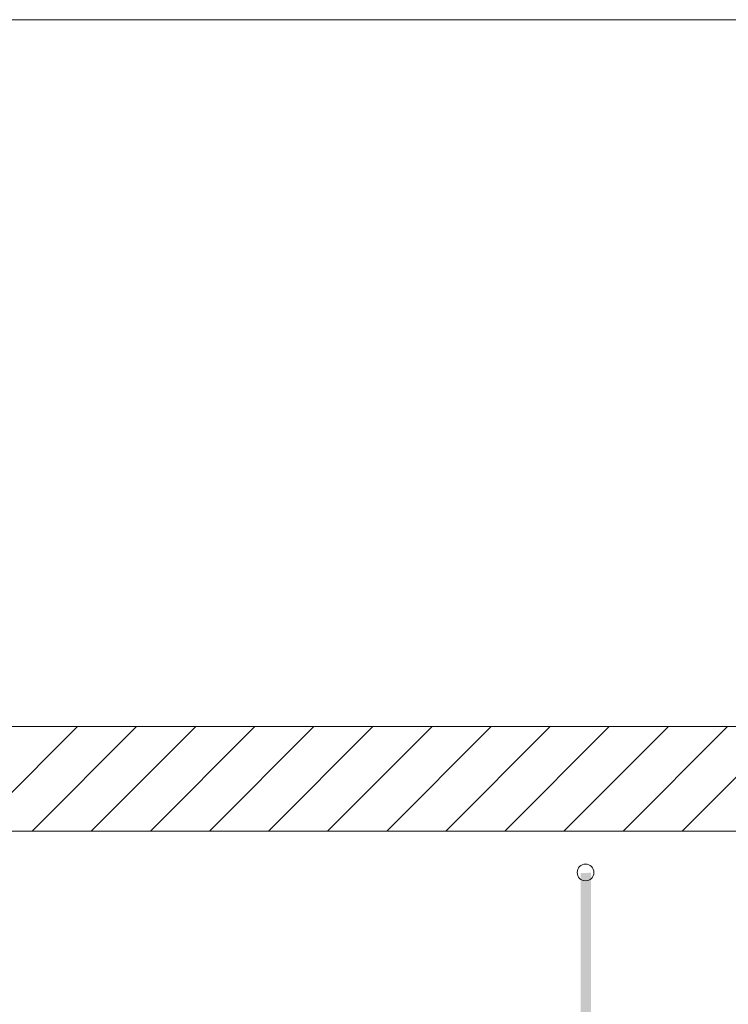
# Model space of a CAD drawing. Extents: x -620 to 3480, y 62 to 1112.
# Tile 267 of 288: x 180 to 197, y 941 to 964. Entities that reach past the tile are written whole.
import ezdxf
from ezdxf.lldxf.tags import DXFTag

# ---------------------------------------------------------------- set-up
doc = ezdxf.new("R2010")
doc.units = 0
doc.layers.get('0').update_dxf_attribs({"lineweight": 13})
doc.layers.add('E_Betonbaudose', color=1, linetype='Continuous', lineweight=13, true_color=0xff0000)
doc.layers.add('E_Detail_Wandschraffur', color=7, linetype='Continuous', lineweight=5, true_color=0xc0c0c0)
doc.layers.add('E_Detail_Linie_Text_Bem', color=7, linetype='Continuous', lineweight=13)
tags = doc.linetypes.add('fein_strichliert', pattern=[4, 1, -2, 1]).pattern_tags.tags
tags[8:9] = [DXFTag(74, 4), DXFTag(75, 0), DXFTag(340, '0'), DXFTag(46, 0.0), DXFTag(50, 0.0), DXFTag(44, 0.0), DXFTag(45, 0.0)]
tags[6:7] = [DXFTag(74, 4), DXFTag(75, 0), DXFTag(340, '0'), DXFTag(46, 0.0), DXFTag(50, 0.0), DXFTag(44, 0.0), DXFTag(45, 0.0)]
tags[4:5] = [DXFTag(74, 4), DXFTag(75, 0), DXFTag(340, '0'), DXFTag(46, 0.0), DXFTag(50, 0.0), DXFTag(44, 0.0), DXFTag(45, 0.0)]
tags = doc.linetypes.add('fein_strichliert-A06GA2TT8I', pattern=[4, 1, -2, 1]).pattern_tags.tags
tags[8:9] = [DXFTag(74, 4), DXFTag(75, 0), DXFTag(340, '0'), DXFTag(46, 0.0), DXFTag(50, 0.0), DXFTag(44, 0.0), DXFTag(45, 0.0)]
tags[6:7] = [DXFTag(74, 4), DXFTag(75, 0), DXFTag(340, '0'), DXFTag(46, 0.0), DXFTag(50, 0.0), DXFTag(44, 0.0), DXFTag(45, 0.0)]
tags[4:5] = [DXFTag(74, 4), DXFTag(75, 0), DXFTag(340, '0'), DXFTag(46, 0.0), DXFTag(50, 0.0), DXFTag(44, 0.0), DXFTag(45, 0.0)]

# ---------------------------------------------------------------- blocks, each defined once
blk = doc.blocks.new('Referenz-A06GA2TU8I')
at = {"layer": 'E_Betonbaudose', "linetype": 'Continuous', "ltscale": 0.13}
blk.add_circle((193.231, 944.006), 0.2, dxfattribs=at)
at = {"layer": 'E_Detail_Linie_Text_Bem', "linetype": 'fein_strichliert-A06GA2TT8I', "ltscale": 0.65}
blk.add_line((212.548, 964.424), (149.779, 964.424), dxfattribs=at)
at = {"layer": 'E_Detail_Linie_Text_Bem', "linetype": 'Continuous', "ltscale": 0.13}
for p, q in [((202.396, 947.497), (151.069, 947.497)), ((151.069, 944.997), (199.896, 944.997)), ((161.461, 944.997), (202.396, 944.997))]:
    blk.add_line(p, q, dxfattribs=at)
blk.add_solid([(193.365, 943.997), (193.365, 920.997), (193.115, 943.996), (193.115, 920.997)], dxfattribs=at)
at = {"layer": 'E_Detail_Wandschraffur', "linetype": 'fein_strichliert', "ltscale": 0.13}
for p, q in [((178.572, 944.997), (181.072, 947.497)), ((181.4, 944.997), (183.9, 947.497)), ((184.229, 944.997), (186.729, 947.497)), ((187.057, 944.997), (189.557, 947.497)), ((189.886, 944.997), (192.386, 947.497)), ((192.714, 944.997), (195.214, 947.497)), ((195.543, 944.997), (198.043, 947.497))]:
    blk.add_line(p, q, dxfattribs=at)
at = {"layer": 'E_Detail_Wandschraffur', "linetype": 'ByBlock', "ltscale": 0.13}
for p, q in [((179.986, 944.997), (182.486, 947.497)), ((182.815, 944.997), (185.315, 947.497)), ((185.643, 944.997), (188.143, 947.497)), ((188.471, 944.997), (190.971, 947.497)), ((191.3, 944.997), (193.8, 947.497)), ((194.128, 944.997), (196.628, 947.497))]:
    blk.add_line(p, q, dxfattribs=at)

msp = doc.modelspace()

# ---------------------------------------------------------------- block references
at = {"color": 8, "lineweight": 25, "ltscale": 0.25, "true_color": 0x808080}
msp.add_blockref('Referenz-A06GA2TU8I', (0, 0), dxfattribs=at)

doc.saveas('drawing.dxf')
